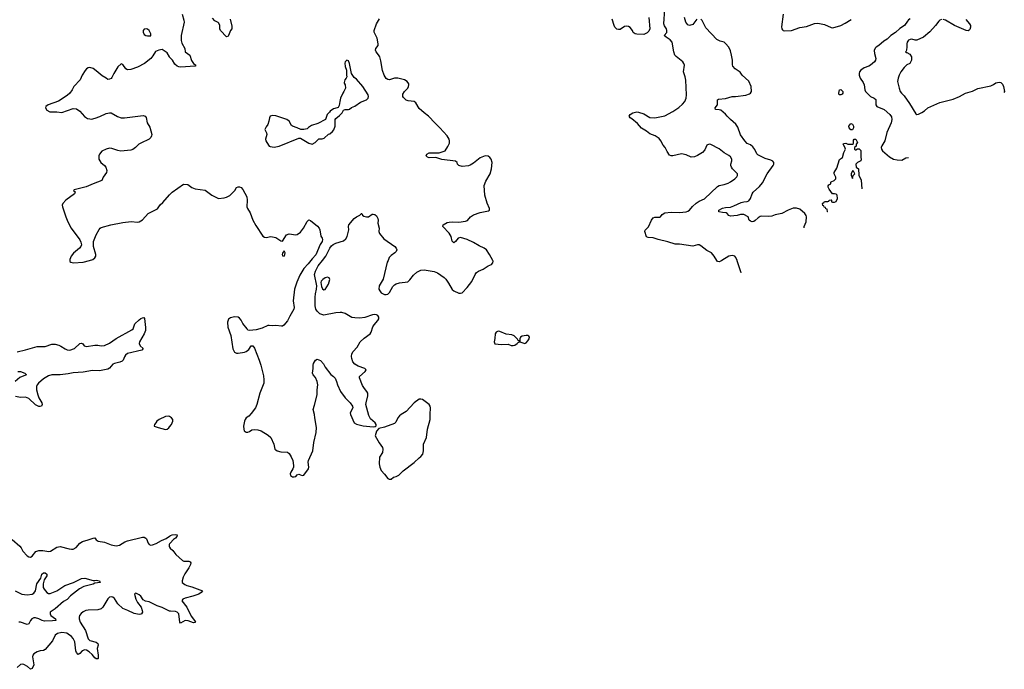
# Model space of a CAD drawing. Header units: inches. Extents: x 2001573 to 2220545, y 644482 to 846830.
# Tile 634 of 656: x 2178180 to 2190133, y 725037 to 732922. Entities that reach past the tile are written whole.
import ezdxf

# ---------------------------------------------------------------- set-up
doc = ezdxf.new("R2010")
doc.units = ezdxf.units.IN
doc.header["$MEASUREMENT"] = 0
for name, color, linetype in [('C1772', 7, 'Continuous'), ('C1773', 7, 'Continuous'), ('C1782', 7, 'Continuous'), ('C1783', 7, 'Continuous'), ('C1793', 7, 'Continuous')]:
    doc.layers.add(name, color=color, linetype=linetype)

msp = doc.modelspace()

# ---------------------------------------------------------------- linework, layer by layer
at = {"layer": 'C1772', "color": 5}
for points, elevation in [([(2178787, 730000), (2178788, 729988), (2178800, 729980), (2178831, 729971), (2178950, 729980), (2179029, 730000)], 320), ([(2178150, 728892), (2178250, 728913), (2178390, 728956), (2178490, 728954), (2178570, 728984), (2178610, 728982), (2178653, 728970), (2178679, 728959), (2178730, 728925), (2178755, 728915), (2178788, 728912), (2178843, 728930), (2178910, 728992), (2178930, 728997), (2178946, 728986), (2178964, 728964), (2178990, 728954), (2179093, 728973), (2179130, 728972), (2179170, 728964), (2179210, 728968), (2179270, 728994), (2179350, 729052), (2179542, 729158), (2179558, 729170), (2179579, 729230), (2179630, 729278), (2179650, 729295), (2179670, 729304), (2179685, 729305), (2179694, 729294), (2179706, 729186), (2179705, 729150), (2179690, 729110), (2179634, 729010), (2179629, 728990), (2179642, 728962), (2179679, 728930), (2179663, 728910), (2179490, 728870), (2179464, 728850), (2179450, 728830), (2179436, 728790), (2179423, 728777), (2179397, 728763), (2179330, 728750), (2179310, 728740), (2179270, 728693), (2179250, 728681), (2179150, 728658), (2179063, 728663), (2178950, 728642), (2178830, 728636), (2178770, 728622), (2178670, 728610), (2178570, 728611), (2178530, 728597), (2178470, 728561), (2178409, 728510), (2178392, 728490), (2178385, 728470), (2178385, 728430), (2178400, 728370), (2178413, 728333), (2178447, 728270), (2178452, 728250), (2178446, 728230), (2178430, 728225), (2178410, 728228), (2178370, 728247), (2178290, 728323), (2178250, 728340), (2178190, 728337), (2178130, 728349)], 280), ([(2178158, 728650), (2178190, 728652), (2178242, 728630), (2178262, 728610), (2178230, 728601), (2178182, 728578), (2178125, 728530)], 260), ([(2180000, 728104), (2179990, 728109), (2179950, 728107), (2179871, 728070), (2179846, 728050), (2179831, 728030), (2179818, 728010), (2179814, 727994), (2179814, 727990), (2179862, 727970), (2179950, 727947), (2179970, 727951), (2179992, 727968), (2180000, 727979)], 320), ([(2178090, 726614), (2178181, 726530), (2178197, 726510), (2178219, 726470), (2178270, 726416), (2178290, 726403), (2178310, 726399), (2178330, 726410), (2178375, 726465), (2178410, 726481), (2178459, 726479), (2178534, 726466), (2178552, 726470), (2178630, 726518), (2178670, 726527), (2178779, 726499), (2178810, 726494), (2178830, 726496), (2178865, 726515), (2178910, 726567), (2178941, 726590), (2179012, 726608), (2179070, 726630), (2179090, 726631), (2179108, 726610), (2179133, 726593), (2179210, 726580), (2179290, 726546), (2179350, 726534), (2179390, 726545), (2179456, 726584), (2179490, 726598), (2179670, 726639), (2179690, 726639), (2179710, 726630), (2179720, 726620), (2179739, 726570), (2179753, 726553), (2179770, 726545), (2179790, 726547), (2179836, 726564), (2179900, 726600), (2179957, 726623), (2180000, 726654)], 280), ([(2180000, 726561), (2179993, 726550), (2179995, 726530), (2180000, 726521)], 280), ([(2178125, 725990), (2178207, 725947), (2178270, 725940), (2178330, 725950), (2178350, 725960), (2178370, 725990), (2178387, 726073), (2178435, 726145), (2178449, 726190), (2178470, 726207), (2178490, 726207), (2178510, 726191), (2178511, 726171), (2178477, 726123), (2178472, 726108), (2178466, 726074), (2178466, 726030), (2178477, 726010), (2178510, 725971), (2178530, 725958), (2178550, 725956), (2178629, 725990), (2178727, 726053), (2178833, 726090), (2178930, 726139), (2178970, 726143), (2179070, 726114), (2179090, 726113), (2179110, 726117), (2179150, 726110), (2179158, 726090), (2179090, 726082), (2179071, 726070), (2178958, 726042), (2178905, 726015), (2178795, 725930), (2178755, 725885), (2178710, 725859), (2178610, 725770), (2178550, 725732), (2178548, 725710), (2178559, 725690), (2178616, 725650), (2178619, 725630), (2178576, 725624), (2178482, 725622), (2178452, 725630), (2178410, 725651), (2178370, 725663), (2178350, 725661), (2178328, 725650), (2178312, 725630), (2178290, 725587), (2178270, 725579), (2178190, 725611), (2178170, 725611)], 260), ([(2180000, 725743), (2179990, 725746), (2179910, 725789), (2179848, 725808), (2179750, 725854), (2179705, 725865), (2179680, 725880), (2179650, 725924), (2179630, 725942), (2179590, 725962), (2179581, 725959), (2179574, 725950), (2179588, 725888), (2179609, 725849), (2179653, 725793), (2179668, 725750), (2179670, 725729), (2179659, 725710), (2179650, 725705), (2179630, 725702), (2179570, 725713), (2179492, 725752), (2179430, 725777), (2179371, 725830), (2179330, 725895), (2179310, 725912), (2179290, 725917), (2179269, 725911), (2179250, 725893), (2179190, 725793), (2179169, 725771), (2179130, 725757), (2179010, 725756), (2178983, 725750), (2178950, 725733), (2178926, 725714), (2178907, 725690), (2178902, 725670), (2178902, 725650), (2178915, 725610), (2178979, 725510), (2179010, 725407), (2179030, 725386), (2179106, 725366), (2179130, 725350), (2179132, 725330), (2179121, 725290), (2179132, 725208), (2179133, 725170), (2179130, 725164), (2179110, 725163), (2179090, 725178), (2179058, 725218), (2179023, 725250), (2178990, 725268), (2178970, 725273), (2178940, 725260), (2178910, 725227), (2178890, 725215), (2178870, 725239), (2178861, 725261), (2178851, 725370), (2178829, 725410), (2178810, 725434), (2178770, 725465), (2178750, 725474), (2178690, 725482), (2178637, 725470), (2178610, 725450), (2178578, 725382), (2178490, 725277), (2178470, 725264), (2178430, 725260), (2178390, 725250), (2178350, 725226), (2178339, 725210), (2178337, 725190), (2178350, 725090), (2178330, 725047), (2178310, 725037), (2178274, 725070), (2178230, 725097), (2178210, 725101), (2178190, 725094), (2178150, 725059)], 280)]:
    msp.add_lwpolyline(points, dxfattribs=dict(at, elevation=elevation))
at = {"layer": 'C1773', "color": 5, "elevation": 320}
msp.add_lwpolyline([(2179718, 732810), (2179690, 732806), (2179679, 732790), (2179677, 732770), (2179690, 732743), (2179710, 732730), (2179730, 732725), (2179770, 732727), (2179771, 732750), (2179750, 732792), (2179730, 732807)], close=True, dxfattribs=at)
for points in [[(2180000, 732467), (2179997, 732470), (2179970, 732519), (2179910, 732559), (2179870, 732553), (2179830, 732537), (2179797, 732483), (2179771, 732450), (2179696, 732390), (2179610, 732345), (2179530, 732318), (2179490, 732315), (2179470, 732324), (2179430, 732379), (2179410, 732384), (2179370, 732349), (2179321, 732270), (2179299, 732221), (2179290, 732209), (2179270, 732199), (2179250, 732197), (2179229, 732210), (2179181, 732241), (2179110, 732302), (2179070, 732328), (2179030, 732342), (2179010, 732337), (2178990, 732324), (2178974, 732306), (2178938, 732250), (2178913, 732190), (2178836, 732110), (2178816, 732070), (2178788, 732030), (2178757, 732003), (2178650, 731932), (2178524, 731890), (2178498, 731870), (2178493, 731850), (2178510, 731822), (2178545, 731805), (2178630, 731802), (2178690, 731794), (2178830, 731842), (2178870, 731840), (2178910, 731813), (2178966, 731746), (2179004, 731724), (2179030, 731717), (2179050, 731716), (2179095, 731725), (2179153, 731747), (2179230, 731782), (2179270, 731793), (2179290, 731791), (2179366, 731746), (2179410, 731732), (2179450, 731732), (2179678, 731758), (2179702, 731750), (2179716, 731736), (2179726, 731670), (2179758, 731618), (2179782, 731530), (2179780, 731510), (2179770, 731490), (2179750, 731472), (2179650, 731425), (2179628, 731410), (2179587, 731370), (2179554, 731346), (2179530, 731337), (2179406, 731326), (2179370, 731333), (2179299, 731359), (2179270, 731362), (2179230, 731352), (2179176, 731324), (2179147, 731290), (2179141, 731270), (2179142, 731230), (2179165, 731190), (2179211, 731150), (2179227, 731130), (2179239, 731090), (2179233, 731067), (2179191, 731010), (2179176, 730970), (2179071, 730929), (2178988, 730892), (2178842, 730858), (2178834, 730850), (2178852, 730832), (2178846, 730810), (2178741, 730730), (2178702, 730690), (2178697, 730670), (2178700, 730650), (2178739, 730530), (2178765, 730470), (2178806, 730390), (2178908, 730248), (2178922, 730222), (2178928, 730190), (2178921, 730170), (2178904, 730150), (2178832, 730088), (2178806, 730050), (2178787, 730010), (2178787, 730000)], [(2179029, 730000), (2179069, 730010), (2179093, 730030), (2179104, 730050), (2179104, 730070), (2179077, 730170), (2179077, 730230), (2179107, 730310), (2179144, 730376), (2179157, 730390), (2179170, 730398), (2179288, 730432), (2179430, 730461), (2179534, 730474), (2179610, 730465), (2179631, 730469), (2179670, 730494), (2179741, 730570), (2179853, 730627), (2179885, 730675), (2179918, 730702), (2180000, 730794)]]:
    msp.add_lwpolyline(points, dxfattribs=at)
at = {"layer": 'C1782', "color": 5}
for points, elevation in [([(2181714, 730000), (2181681, 729959), (2181630, 729903), (2181579, 729821), (2181544, 729736), (2181515, 729650), (2181500, 729510), (2181510, 729430), (2181508, 729410), (2181458, 729322), (2181432, 729268), (2181386, 729214), (2181370, 729203), (2181358, 729202), (2181290, 729210), (2181250, 729204), (2181210, 729210), (2181190, 729208), (2181123, 729177), (2181050, 729159), (2180970, 729149), (2180950, 729154), (2180942, 729170), (2180890, 729236), (2180870, 729273), (2180850, 729299), (2180830, 729311), (2180786, 729314), (2180738, 729302), (2180716, 729285), (2180702, 729250), (2180706, 729190), (2180741, 729090), (2180766, 728926), (2180786, 728885), (2180810, 728875), (2180830, 728875), (2180910, 728887), (2180930, 728896), (2180960, 728920), (2180990, 728962), (2181010, 728962), (2181030, 728936), (2181086, 728790), (2181107, 728727), (2181138, 728598), (2181144, 728550), (2181142, 728510), (2181093, 728387), (2181059, 728250), (2181041, 728210), (2180990, 728142), (2180962, 728110), (2180930, 728089), (2180915, 728070), (2180907, 728050), (2180897, 727990), (2180899, 727950), (2180906, 727930), (2180930, 727915), (2180950, 727915), (2180970, 727923), (2180997, 727943), (2181030, 727948), (2181070, 727944), (2181112, 727932), (2181198, 727878), (2181227, 727850), (2181263, 727770), (2181279, 727710), (2181290, 727699), (2181307, 727687), (2181350, 727677), (2181430, 727672), (2181450, 727657), (2181475, 727615), (2181494, 727570), (2181504, 727510), (2181504, 727490), (2181497, 727470), (2181471, 727430), (2181463, 727410), (2181468, 727390), (2181490, 727375), (2181510, 727373), (2181530, 727379), (2181550, 727399), (2181570, 727407), (2181610, 727391), (2181630, 727395), (2181684, 727470), (2181689, 727490), (2181683, 727550), (2181686, 727570), (2181737, 727690), (2181749, 727790), (2181779, 727910), (2181784, 727970), (2181761, 728090), (2181759, 728130), (2181743, 728190), (2181759, 728241), (2181789, 728370), (2181789, 728429), (2181797, 728490), (2181789, 728530), (2181770, 728578), (2181742, 728610), (2181734, 728630), (2181743, 728690), (2181741, 728730), (2181745, 728750), (2181770, 728791), (2181790, 728801), (2181830, 728787), (2181866, 728746), (2181890, 728705), (2181955, 728615), (2181990, 728591), (2182010, 728570), (2182027, 728530), (2182036, 728490), (2182076, 728410), (2182131, 728331), (2182190, 728271), (2182218, 728230), (2182225, 728210), (2182191, 728150), (2182195, 728130), (2182241, 728030), (2182270, 728011), (2182350, 727993), (2182470, 727982), (2182496, 727984), (2182508, 727992), (2182509, 728010), (2182494, 728030), (2182438, 728078), (2182417, 728117), (2182383, 728250), (2182384, 728270), (2182405, 728355), (2182405, 728390), (2182395, 728410), (2182365, 728445), (2182341, 728481), (2182306, 728574), (2182304, 728590), (2182372, 728650), (2182384, 728670), (2182369, 728690), (2182290, 728718), (2182250, 728740), (2182225, 728770), (2182210, 728809), (2182207, 728833), (2182213, 728867), (2182226, 728894), (2182275, 728945), (2182311, 729010), (2182362, 729058), (2182434, 729110), (2182446, 729130), (2182465, 729195), (2182481, 729219), (2182528, 729270), (2182538, 729290), (2182539, 729310), (2182529, 729330), (2182510, 729341), (2182490, 729344), (2182462, 729338), (2182370, 729305), (2182310, 729298), (2182250, 729302), (2182210, 729309), (2182130, 729354), (2182090, 729367), (2182070, 729369), (2182016, 729364), (2181870, 729335), (2181823, 729350), (2181790, 729384), (2181776, 729410), (2181766, 729450), (2181766, 729554), (2181770, 729594), (2181784, 729650), (2181785, 729690), (2181759, 729830), (2181770, 729870), (2181805, 729935), (2181856, 730000)], 320), ([(2182651, 730000), (2182641, 729979), (2182593, 729773), (2182543, 729690), (2182541, 729650), (2182550, 729630), (2182568, 729608), (2182610, 729587), (2182630, 729585), (2182650, 729590), (2182671, 729610), (2182710, 729682), (2182730, 729703), (2182750, 729715), (2182790, 729726), (2182890, 729739), (2182917, 729763), (2182959, 729821), (2183002, 729858), (2183050, 729882), (2183090, 729885), (2183210, 729866), (2183250, 729849), (2183332, 729792), (2183352, 729772), (2183385, 729725), (2183430, 729647), (2183451, 729630), (2183510, 729604), (2183530, 729602), (2183550, 729608), (2183610, 729671), (2183670, 729744), (2183711, 729830), (2183727, 729853), (2183750, 729869), (2183808, 729892), (2183866, 729934), (2183908, 729952), (2183924, 729970), (2183927, 729990), (2183922, 730000)], 320), ([(2186704, 730000), (2186690, 729992), (2186670, 729984), (2186650, 729985), (2186641, 730000)], 280), ([(2186938, 729849), (2186937, 729850), (2186890, 729995), (2186888, 730000)], 280), ([(2180000, 727979), (2180023, 728010), (2180039, 728050), (2180039, 728070), (2180024, 728090), (2180000, 728104)], 320), ([(2180000, 726654), (2180010, 726661), (2180029, 726670), (2180070, 726675), (2180090, 726670), (2180086, 726650), (2180070, 726630), (2180046, 726614), (2180005, 726570), (2180000, 726561)], 280), ([(2180000, 726521), (2180008, 726508), (2180040, 726480), (2180075, 726430), (2180158, 726358), (2180171, 726351), (2180234, 726350), (2180250, 726342), (2180258, 726330), (2180255, 726310), (2180234, 726270), (2180183, 726197), (2180163, 726157), (2180151, 726111), (2180151, 726090), (2180186, 726065), (2180210, 726055), (2180270, 726037), (2180398, 725990), (2180384, 725970), (2180354, 725950), (2180283, 725923), (2180190, 725902), (2180162, 725890), (2180146, 725870), (2180207, 725790), (2180263, 725683), (2180301, 725630), (2180312, 725610), (2180310, 725605), (2180290, 725601), (2180226, 725626), (2180190, 725630), (2180130, 725597), (2180122, 725610), (2180113, 725710), (2180092, 725732), (2180070, 725738), (2180010, 725741), (2180000, 725743)], 280)]:
    msp.add_lwpolyline(points, dxfattribs=dict(at, elevation=elevation))
at = {"layer": 'C1782', "color": 5, "elevation": 320}
for points in [[(2181917, 729797), (2181890, 729789), (2181859, 729770), (2181841, 729750), (2181835, 729730), (2181843, 729683), (2181856, 729656), (2181870, 729642), (2181890, 729645), (2181927, 729710), (2181945, 729770), (2181938, 729790)], [(2183990, 729140), (2183965, 729130), (2183953, 729110), (2183948, 729052), (2183938, 729010), (2183947, 728987), (2184030, 728978), (2184110, 728983), (2184148, 728968), (2184170, 728968), (2184190, 728971), (2184219, 728990), (2184230, 729005), (2184246, 729010), (2184242, 729022), (2184230, 729026), (2184224, 729044), (2184184, 729085), (2184155, 729095), (2184084, 729104), (2184010, 729136)], [(2184330, 729089), (2184280, 729080), (2184258, 729070), (2184251, 729050), (2184252, 729010), (2184310, 728991), (2184330, 729001), (2184350, 729023), (2184364, 729050), (2184369, 729070), (2184361, 729081), (2184350, 729089)], [(2183050, 728317), (2183030, 728315), (2182968, 728270), (2182872, 728168), (2182810, 728131), (2182790, 728114), (2182771, 728090), (2182745, 728035), (2182730, 728020), (2182610, 727974), (2182541, 727959), (2182510, 727926), (2182496, 727870), (2182544, 727784), (2182584, 727730), (2182587, 727710), (2182584, 727670), (2182546, 727610), (2182542, 727530), (2182551, 727490), (2182568, 727448), (2182610, 727406), (2182650, 727352), (2182666, 727346), (2182690, 727346), (2182718, 727370), (2182750, 727379), (2182784, 727395), (2182836, 727444), (2182970, 727546), (2183030, 727605), (2183050, 727618), (2183074, 727650), (2183081, 727690), (2183083, 727770), (2183118, 727850), (2183129, 727950), (2183162, 728070), (2183161, 728130), (2183166, 728210), (2183163, 728230), (2183151, 728251), (2183070, 728311)]]:
    msp.add_lwpolyline(points, close=True, dxfattribs=at)
at = {"layer": 'C1783', "color": 5}
for points, elevation in [([(2180151, 732989), (2180174, 732914), (2180175, 732890), (2180139, 732730), (2180141, 732670), (2180150, 732638), (2180186, 732570), (2180187, 732530), (2180245, 732490), (2180266, 732426), (2180290, 732391), (2180318, 732370), (2180310, 732358), (2180130, 732346), (2180110, 732349), (2180090, 732359), (2180062, 732382), (2180033, 732430), (2180000, 732467)], 320), ([(2186641, 730000), (2186610, 730050), (2186577, 730090), (2186521, 730121), (2186450, 730177), (2186430, 730188), (2186410, 730188), (2186350, 730173), (2186190, 730198), (2186137, 730197), (2186047, 730227), (2185930, 730255), (2185870, 730275), (2185810, 730277), (2185790, 730287), (2185770, 730349), (2185773, 730367), (2185814, 730406), (2185850, 730490), (2185870, 730515), (2185890, 730524), (2185950, 730525), (2185959, 730530), (2185981, 730559), (2186010, 730579), (2186090, 730587), (2186190, 730580), (2186269, 730589), (2186290, 730596), (2186310, 730610), (2186346, 730654), (2186390, 730694), (2186430, 730720), (2186492, 730748), (2186650, 730899), (2186670, 730910), (2186730, 730921), (2186781, 730939), (2186810, 730953), (2186863, 730990), (2186885, 731015), (2186892, 731030), (2186892, 731050), (2186833, 731110), (2186821, 731130), (2186814, 731150), (2186814, 731170), (2186824, 731210), (2186824, 731230), (2186810, 731257), (2186790, 731275), (2186730, 731306), (2186670, 731356), (2186570, 731406), (2186550, 731409), (2186522, 731398), (2186497, 731343), (2186467, 731310), (2186410, 731272), (2186370, 731256), (2186330, 731253), (2186270, 731281), (2186214, 731294), (2186110, 731270), (2186090, 731269), (2186070, 731279), (2186040, 731320), (2186016, 731370), (2185990, 731399), (2185964, 731450), (2185941, 731481), (2185894, 731514), (2185830, 731535), (2185790, 731568), (2185730, 731605), (2185681, 731661), (2185610, 731719), (2185589, 731730), (2185577, 731750), (2185590, 731770), (2185624, 731790), (2185670, 731802), (2185690, 731800), (2185758, 731778), (2185830, 731735), (2185890, 731729), (2186010, 731756), (2186110, 731807), (2186183, 731857), (2186225, 731895), (2186253, 731930), (2186272, 731968), (2186276, 732010), (2186267, 732187), (2186260, 732230), (2186240, 732290), (2186249, 732369), (2186243, 732390), (2186230, 732409), (2186150, 732473), (2186133, 732493), (2186120, 732530), (2186099, 732650), (2186077, 732677), (2186026, 732710), (2186005, 732730), (2186034, 732766), (2186037, 732790), (2186031, 732811), (2186007, 732847), (2185999, 732870), (2186011, 733050)], 280), ([(2187450, 732990), (2187427, 732833), (2187430, 732810), (2187438, 732798), (2187449, 732789), (2187470, 732785), (2187550, 732791), (2187650, 732827), (2187730, 732839), (2187830, 732874), (2187870, 732880), (2187950, 732863), (2188030, 732828), (2188050, 732824), (2188150, 732853), (2188201, 732879), (2188274, 732926)], 260), ([(2180734, 732930), (2180756, 732844), (2180753, 732810), (2180738, 732790), (2180716, 732730), (2180710, 732722), (2180690, 732714), (2180617, 732790), (2180609, 732810), (2180611, 732850), (2180598, 732878), (2180590, 732889), (2180550, 732909), (2180520, 732940)], 320), ([(2183922, 730000), (2183885, 730070), (2183848, 730128), (2183817, 730150), (2183758, 730178), (2183690, 730218), (2183610, 730255), (2183530, 730279), (2183504, 730270), (2183470, 730229), (2183450, 730214), (2183430, 730235), (2183417, 730290), (2183395, 730330), (2183315, 730410), (2183322, 730430), (2183370, 730459), (2183394, 730466), (2183430, 730470), (2183510, 730466), (2183590, 730475), (2183614, 730486), (2183652, 730528), (2183690, 730554), (2183770, 730582), (2183870, 730601), (2183882, 730610), (2183881, 730630), (2183854, 730694), (2183825, 730790), (2183818, 730910), (2183837, 730963), (2183890, 731051), (2183907, 731110), (2183914, 731190), (2183903, 731230), (2183887, 731250), (2183866, 731266), (2183830, 731270), (2183770, 731246), (2183690, 731180), (2183650, 731154), (2183630, 731147), (2183550, 731140), (2183509, 731150), (2183493, 731170), (2183489, 731190), (2183470, 731204), (2183306, 731226), (2183230, 731247), (2183150, 731246), (2183130, 731252), (2183113, 731270), (2183121, 731290), (2183150, 731304), (2183270, 731306), (2183344, 731330), (2183377, 731383), (2183396, 731424), (2183397, 731450), (2183393, 731470), (2183369, 731510), (2183282, 731610), (2183224, 731664), (2183143, 731750), (2183090, 731790), (2183030, 731845), (2182990, 731912), (2182968, 731928), (2182897, 731937), (2182870, 731946), (2182838, 731978), (2182830, 731990), (2182830, 732016), (2182852, 732050), (2182890, 732090), (2182900, 732110), (2182905, 732130), (2182903, 732143), (2182884, 732170), (2182850, 732193), (2182770, 732213), (2182729, 732211), (2182670, 732191), (2182650, 732196), (2182629, 732209), (2182604, 732250), (2182584, 732304), (2182563, 732423), (2182550, 732469), (2182537, 732497), (2182507, 732530), (2182498, 732550), (2182502, 732570), (2182530, 732610), (2182533, 732630), (2182518, 732698), (2182484, 732770), (2182481, 732790), (2182510, 732870), (2182547, 732933)], 320), ([(2185818, 732950), (2185830, 732809), (2185818, 732782), (2185798, 732762), (2185757, 732743), (2185670, 732744), (2185650, 732750), (2185628, 732768), (2185620, 732790), (2185590, 732826), (2185570, 732840), (2185550, 732845), (2185522, 732838), (2185470, 732804), (2185450, 732802), (2185428, 732808), (2185406, 732830), (2185396, 732850), (2185374, 732930)], 280), ([(2186402, 732930), (2186350, 732863), (2186310, 732850), (2186290, 732859), (2186266, 732890), (2186250, 732950)], 260), ([(2187703, 730395), (2187704, 730410), (2187726, 730470), (2187730, 730530), (2187727, 730547), (2187713, 730570), (2187650, 730622), (2187610, 730636), (2187570, 730634), (2187510, 730610), (2187431, 730569), (2187350, 730553), (2187310, 730538), (2187270, 730534), (2187190, 730538), (2187170, 730534), (2187143, 730517), (2187110, 730484), (2187090, 730473), (2187070, 730470), (2187050, 730478), (2187036, 730490), (2187022, 730530), (2186970, 730556), (2186930, 730559), (2186890, 730545), (2186810, 730535), (2186790, 730547), (2186770, 730569), (2186756, 730576), (2186710, 730580), (2186669, 730590), (2186669, 730610), (2186710, 730635), (2186750, 730644), (2186810, 730648), (2186850, 730661), (2186938, 730702), (2186970, 730710), (2187010, 730714), (2187030, 730724), (2187050, 730751), (2187070, 730810), (2187082, 730830), (2187162, 730898), (2187197, 730943), (2187252, 731050), (2187327, 731150), (2187334, 731170), (2187334, 731190), (2187323, 731203), (2187297, 731217), (2187230, 731238), (2187142, 731282), (2187130, 731295), (2187106, 731346), (2187079, 731379), (2187050, 731401), (2187010, 731420), (2186981, 731450), (2186930, 731524), (2186896, 731616), (2186875, 731655), (2186807, 731710), (2186767, 731750), (2186750, 731776), (2186690, 731822), (2186670, 731829), (2186628, 731830), (2186624, 731850), (2186649, 731890), (2186649, 731950), (2186662, 731958), (2186750, 731967), (2186830, 731989), (2186870, 731989), (2186994, 732006), (2187038, 732022), (2187050, 732030), (2187064, 732050), (2187061, 732110), (2187030, 732177), (2186952, 732250), (2186926, 732286), (2186864, 732324), (2186837, 732357), (2186833, 732373), (2186832, 732430), (2186822, 732490), (2186810, 732542), (2186789, 732590), (2186750, 732634), (2186730, 732649), (2186682, 732662), (2186642, 732682), (2186510, 732823), (2186464, 732910), (2186450, 732930)], 260), ([(2188990, 732931), (2188970, 732920), (2188956, 732904), (2188921, 732850), (2188864, 732816), (2188810, 732768), (2188756, 732730), (2188710, 732687), (2188670, 732662), (2188610, 732607), (2188578, 732590), (2188563, 732577), (2188554, 732546), (2188557, 732510), (2188574, 732450), (2188570, 732430), (2188556, 732410), (2188510, 732368), (2188490, 732357), (2188430, 732338), (2188390, 732310), (2188375, 732290), (2188369, 732270), (2188369, 732250), (2188382, 732210), (2188419, 732159), (2188432, 732132), (2188441, 732070), (2188448, 732050), (2188507, 731990), (2188552, 731970), (2188571, 731951), (2188575, 731890), (2188587, 731870), (2188674, 731830), (2188744, 731770), (2188762, 731742), (2188767, 731710), (2188760, 731670), (2188706, 731554), (2188682, 731450), (2188646, 731390), (2188639, 731370), (2188642, 731350), (2188655, 731330), (2188737, 731257), (2188789, 731229), (2188830, 731219), (2188890, 731218), (2188936, 731244), (2188969, 731250)], 260), ([(2189370, 732925), (2189350, 732917), (2189336, 732904), (2189298, 732850), (2189230, 732774), (2189150, 732710), (2189070, 732675), (2189050, 732675), (2189010, 732685), (2188990, 732682), (2188970, 732673), (2188954, 732650), (2188949, 732630), (2188951, 732589), (2188946, 732554), (2188942, 732538), (2188934, 732530), (2188942, 732522), (2188950, 732522), (2188985, 732505), (2189005, 732470), (2189005, 732430), (2188985, 732390), (2188950, 732372), (2188917, 732343), (2188877, 732290), (2188855, 732250), (2188843, 732210), (2188837, 732170), (2188855, 732090), (2188870, 732051), (2188884, 732030), (2188916, 731996), (2188983, 731903), (2189058, 731778), (2189071, 731771), (2189090, 731774), (2189130, 731795), (2189164, 731816), (2189204, 731850), (2189350, 731916), (2189510, 731956), (2189590, 731991), (2189662, 732030), (2189745, 732055), (2189810, 732085), (2189970, 732119), (2190000, 732137)], 280), ([(2189665, 732925), (2189711, 732870), (2189721, 732850), (2189724, 732830), (2189716, 732804), (2189707, 732793), (2189693, 732787), (2189670, 732790), (2189530, 732852), (2189417, 732917), (2189390, 732925)], 280), ([(2187989, 730589), (2187986, 730590), (2187982, 730622), (2187967, 730627), (2187962, 730642), (2187947, 730647), (2187942, 730662), (2187928, 730668), (2187924, 730690), (2187930, 730698), (2187942, 730698), (2187950, 730714), (2187990, 730714), (2188002, 730718), (2188007, 730733), (2188030, 730734), (2188034, 730730), (2188034, 730710), (2188045, 730705), (2188070, 730705), (2188090, 730714), (2188108, 730750), (2188102, 730790), (2188090, 730802), (2188070, 730808), (2188047, 730807), (2188005, 730865), (2187995, 730890), (2187996, 730904), (2188003, 730917), (2188026, 730930), (2188026, 730950), (2188030, 730954), (2188066, 730970), (2188086, 730990), (2188086, 731010), (2188076, 731036), (2188066, 731050), (2188068, 731068), (2188099, 731121), (2188130, 731225), (2188169, 731251), (2188184, 731310), (2188204, 731350), (2188196, 731376), (2188178, 731410), (2188182, 731418), (2188210, 731422), (2188232, 731412), (2188289, 731411), (2188302, 731418), (2188302, 731458), (2188310, 731472), (2188330, 731472), (2188352, 731430), (2188334, 731410), (2188333, 731387), (2188314, 731370), (2188314, 731350), (2188322, 731342), (2188330, 731342), (2188350, 731354), (2188370, 731354), (2188390, 731334), (2188391, 731250), (2188395, 731230), (2188390, 731209), (2188351, 731189), (2188332, 731170), (2188333, 731133), (2188362, 731110), (2188365, 731035), (2188393, 730973), (2188405, 730870), (2188405, 730869)], 240), ([(2180000, 730794), (2180030, 730828), (2180170, 730927), (2180220, 730920), (2180270, 730883), (2180310, 730868), (2180433, 730853), (2180511, 730790), (2180593, 730753), (2180661, 730759), (2180692, 730768), (2180730, 730788), (2180790, 730850), (2180810, 730884), (2180830, 730895), (2180850, 730893), (2180870, 730883), (2180890, 730861), (2180937, 730770), (2180943, 730730), (2180936, 730650), (2180944, 730630), (2180979, 730579), (2181010, 730490), (2181045, 730425), (2181130, 730296), (2181150, 730283), (2181170, 730277), (2181230, 730290), (2181250, 730288), (2181290, 730277), (2181350, 730236), (2181370, 730232), (2181418, 730310), (2181450, 730321), (2181531, 730311), (2181550, 730315), (2181590, 730343), (2181627, 730390), (2181670, 730471), (2181690, 730492), (2181710, 730486), (2181795, 730415), (2181815, 730390), (2181824, 730370), (2181835, 730295), (2181851, 730270), (2181855, 730255), (2181851, 730230), (2181828, 730192), (2181774, 730066), (2181730, 730021), (2181714, 730000)], 320), ([(2181856, 730000), (2181895, 730050), (2181944, 730150), (2181963, 730177), (2181986, 730194), (2182019, 730210), (2182110, 730239), (2182138, 730262), (2182154, 730290), (2182174, 730370), (2182172, 730410), (2182177, 730430), (2182242, 730510), (2182270, 730530), (2182309, 730550), (2182329, 730571), (2182332, 730570), (2182342, 730550), (2182356, 730536), (2182390, 730527), (2182415, 730530), (2182460, 730560), (2182470, 730563), (2182490, 730559), (2182510, 730539), (2182526, 730510), (2182530, 730490), (2182528, 730450), (2182544, 730390), (2182541, 730350), (2182548, 730328), (2182602, 730262), (2182734, 730170), (2182751, 730150), (2182757, 730130), (2182750, 730107), (2182733, 730090), (2182690, 730060), (2182666, 730034), (2182651, 730000)], 320), ([(2186888, 730000), (2186875, 730035), (2186862, 730050), (2186830, 730059), (2186790, 730052), (2186704, 730000)], 280)]:
    msp.add_lwpolyline(points, dxfattribs=dict(at, elevation=elevation))
for points, elevation in [([(2182150, 732429), (2182131, 732410), (2182126, 732394), (2182130, 732354), (2182146, 732310), (2182145, 732250), (2182151, 732230), (2182142, 732210), (2182127, 732193), (2182120, 732160), (2182119, 732150), (2182131, 732130), (2182135, 732090), (2182116, 732050), (2182101, 732030), (2182076, 731970), (2182065, 731930), (2182060, 731880), (2182044, 731856), (2182034, 731850), (2181990, 731841), (2181948, 731812), (2181941, 731799), (2181912, 731770), (2181894, 731710), (2181798, 731662), (2181723, 731637), (2181686, 731614), (2181670, 731598), (2181628, 731588), (2181592, 731588), (2181550, 731609), (2181490, 731629), (2181479, 731639), (2181453, 731690), (2181422, 731710), (2181290, 731755), (2181250, 731757), (2181222, 731750), (2181211, 731730), (2181206, 731690), (2181191, 731650), (2181170, 731622), (2181155, 731590), (2181176, 731550), (2181179, 731530), (2181164, 731470), (2181168, 731450), (2181199, 731399), (2181210, 731386), (2181221, 731381), (2181270, 731374), (2181330, 731387), (2181570, 731485), (2181590, 731482), (2181690, 731425), (2181730, 731412), (2181766, 731430), (2181810, 731474), (2181850, 731474), (2181876, 731484), (2181929, 731531), (2181943, 731537), (2181977, 731563), (2181994, 731586), (2182009, 731630), (2182008, 731710), (2182016, 731724), (2182063, 731757), (2182093, 731790), (2182110, 731822), (2182130, 731832), (2182170, 731831), (2182183, 731837), (2182206, 731854), (2182250, 731874), (2182318, 731922), (2182389, 731950), (2182409, 731970), (2182414, 731990), (2182409, 732010), (2182346, 732110), (2182270, 732201), (2182242, 732222), (2182223, 732243), (2182209, 732270), (2182184, 732390), (2182170, 732422)], 340), ([(2188150, 732009), (2188129, 732009), (2188122, 732030), (2188130, 732072), (2188150, 732074), (2188174, 732050), (2188174, 732030), (2188164, 732016)], 240), ([(2188270, 731586), (2188249, 731610), (2188244, 731630), (2188270, 731662), (2188290, 731654), (2188302, 731630), (2188302, 731610), (2188290, 731586)], 240), ([(2188290, 731086), (2188272, 731050), (2188273, 731033), (2188290, 730994), (2188298, 731030), (2188318, 731050), (2188302, 731082)], 240), ([(2181390, 730118), (2181370, 730086), (2181368, 730070), (2181370, 730054), (2181390, 730052), (2181399, 730070), (2181402, 730090)], 320)]:
    msp.add_lwpolyline(points, close=True, dxfattribs=dict(at, elevation=elevation))
at = {"layer": 'C1793', "color": 5, "elevation": 280}
msp.add_lwpolyline([(2190000, 732137), (2190030, 732155), (2190070, 732164), (2190090, 732161), (2190110, 732139), (2190122, 732110), (2190132, 732070), (2190133, 732050), (2190128, 732036)], dxfattribs=at)

doc.saveas('drawing.dxf')
